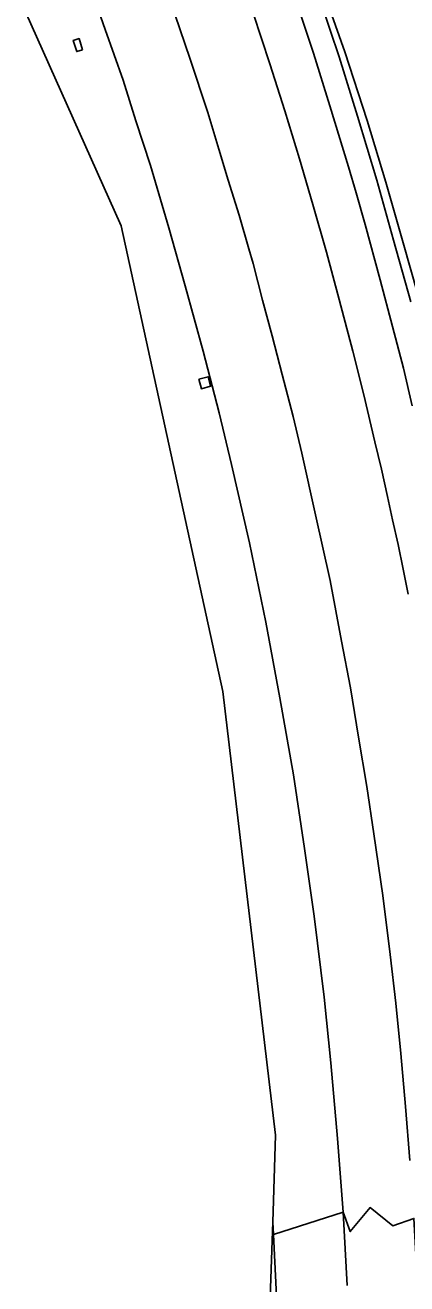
# Model space of a CAD drawing. Extents: x 157445 to 158888, y 383061 to 384688.
# Drawn here: x 157762.3 to 157826.4, y 384144.4 to 384355.9 of the extents above; entities that cross this region are included whole.
import ezdxf

# ---------------------------------------------------------------- set-up
doc = ezdxf.new("R2010")
doc.units = 0
for name, color, linetype in [('IMGEO_Berm_groen', 7, 'Continuous'), ('IMGEO_Grasland_overig', 7, 'Continuous'), ('IMGEO_Rijbaan_autosnelweg', 7, 'Continuous'), ('IMGEO_Rijbaan_autoweg', 7, 'Continuous'), ('IMGEO_Terreindeel_gesloten', 7, 'Continuous')]:
    doc.layers.add(name, color=color, linetype=linetype)

msp = doc.modelspace()

# ---------------------------------------------------------------- linework, layer by layer
at = {"layer": 'IMGEO_Berm_groen'}
for points in [[(157762.31, 384358.28), (157778.45, 384322.19), (157795.51, 384243.92), (157804.4, 384169.37), (157803.9, 384154.77), (157804.04, 384152.71), (157815.73, 384156.44), (157814.77, 384168.82), (157813.68, 384181.54), (157812.55, 384192.55), (157810.87, 384206.21), (157809.26, 384217.55), (157807.42, 384229.95), (157805.13, 384242.88), (157802.74, 384255.6), (157800, 384268.93), (157797.01, 384282.07), (157794.89, 384290.78), (157792.2, 384301.13), (157789.19, 384312.1), (157786.48, 384321.87), (157783.36, 384332.3), (157780.93, 384339.83), (157778.76, 384346.66), (157775.77, 384355.17), (157773.07, 384362.91)], [(157807.81, 384360.08), (157810.76, 384351.18), (157813.51, 384342.37), (157816.66, 384332.12), (157817.94, 384327.74), (157819.44, 384322.39), (157821.99, 384313.11), (157824.03, 384305.29), (157825.89, 384298.24), (157827.32, 384291.94)], [(157826.65, 384260.28), (157825.83, 384264.5), (157824.97, 384268.61), (157824.03, 384272.78), (157823.17, 384276.71), (157822.18, 384281.27), (157821.09, 384285.87), (157819.2, 384293.81), (157817.39, 384301.11), (157815.07, 384309.83), (157812.97, 384317.76), (157810.66, 384325.74), (157808.41, 384333.43), (157805.95, 384341.48), (157803.42, 384349.38), (157800.64, 384357.91)], [(157827.09, 384309.41), (157824.19, 384319.79), (157821.39, 384329.83), (157818.14, 384340.63), (157815.05, 384350.58), (157812.03, 384359.56)], [(157787.54, 384357.58), (157789.98, 384350.34), (157793.01, 384341.21), (157794.84, 384335.06), (157796.44, 384329.86), (157798.29, 384324), (157799.91, 384318.34), (157800.61, 384315.84), (157802.2, 384309.7), (157803.82, 384303.7), (157805.52, 384297.21), (157807.37, 384290.13), (157808.79, 384283.97), (157811.12, 384273.6), (157813.54, 384262.58), (157815.48, 384252.39), (157816.99, 384244.53), (157818.32, 384236.24), (157819.71, 384227.98), (157820.89, 384220.01), (157822.4, 384209.68), (157823.66, 384199.74), (157824.6, 384191.54), (157825.42, 384183.1), (157826.24, 384174.21), (157826.96, 384165.13)], [(157816.42, 384144.12), (157815.73, 384156.44), (157804.04, 384152.71), (157804.6, 384141.15)]]:
    msp.add_lwpolyline(points, dxfattribs=at)
for points in [[(157771.94, 384351.76), (157770.97, 384351.46), (157770.38, 384353.34), (157771.36, 384353.64)], [(157791.49, 384296.42), (157793.04, 384296.83), (157793.47, 384295.22), (157791.92, 384294.81)]]:
    msp.add_lwpolyline(points, close=True, dxfattribs=at)
at = {"layer": 'IMGEO_Grasland_overig'}
for points in [[(157812.88, 384360.3), (157816, 384351.41), (157819.79, 384339.89), (157822.93, 384329.53), (157825.82, 384319.32), (157828.27, 384310.64)], [(157828.27, 384310.64), (157825.82, 384319.32), (157822.93, 384329.53), (157819.79, 384339.89), (157816, 384351.41), (157812.88, 384360.3)], [(157812.03, 384359.56), (157815.05, 384350.58), (157818.14, 384340.63), (157821.39, 384329.83), (157824.19, 384319.79), (157827.09, 384309.41)]]:
    msp.add_lwpolyline(points, dxfattribs=at)
at = {"layer": 'IMGEO_Rijbaan_autosnelweg'}
for points in [[(157773.07, 384362.91), (157775.77, 384355.17), (157778.76, 384346.66), (157780.93, 384339.83), (157783.36, 384332.3), (157786.48, 384321.87), (157789.19, 384312.1), (157792.2, 384301.13), (157794.89, 384290.78), (157797.01, 384282.07), (157800, 384268.93), (157802.74, 384255.6), (157805.13, 384242.88), (157807.42, 384229.95), (157809.26, 384217.55), (157810.87, 384206.21), (157812.55, 384192.55), (157813.68, 384181.54), (157814.77, 384168.82), (157815.73, 384156.44), (157816.94, 384153.19), (157820.28, 384157.22), (157824.09, 384154.14), (157827.62, 384155.41)], [(157826.96, 384165.13), (157826.24, 384174.21), (157825.42, 384183.1), (157824.6, 384191.54), (157823.66, 384199.74), (157822.4, 384209.68), (157820.89, 384220.01), (157819.71, 384227.98), (157818.32, 384236.24), (157816.99, 384244.53), (157815.48, 384252.39), (157813.54, 384262.58), (157811.12, 384273.6), (157808.79, 384283.97), (157807.37, 384290.13), (157805.52, 384297.21), (157803.82, 384303.7), (157802.2, 384309.7), (157800.61, 384315.84), (157799.91, 384318.34), (157798.29, 384324), (157796.44, 384329.86), (157794.84, 384335.06), (157793.01, 384341.21), (157789.98, 384350.34), (157787.54, 384357.58)], [(157828.61, 384136.35), (157828.2, 384145.36), (157827.62, 384155.41), (157824.09, 384154.14), (157820.28, 384157.22), (157816.94, 384153.19), (157815.73, 384156.44), (157816.42, 384144.12)], [(157804.6, 384141.15), (157804.04, 384152.71), (157803.85, 384153.28), (157801.54, 384086.27)]]:
    msp.add_lwpolyline(points, dxfattribs=at)
msp.add_lwpolyline([(157803.9, 384154.77), (157803.85, 384153.28), (157804.04, 384152.71)], close=True, dxfattribs=at)
at = {"layer": 'IMGEO_Rijbaan_autoweg'}
for points in [[(157827.32, 384291.94), (157825.89, 384298.24), (157824.03, 384305.29), (157821.99, 384313.11), (157819.44, 384322.39), (157817.94, 384327.74), (157816.66, 384332.12), (157813.51, 384342.37), (157810.76, 384351.18), (157807.81, 384360.08)], [(157800.64, 384357.91), (157803.42, 384349.38), (157805.95, 384341.48), (157808.41, 384333.43), (157810.66, 384325.74), (157812.97, 384317.76), (157815.07, 384309.83), (157817.39, 384301.11), (157819.2, 384293.81), (157821.09, 384285.87), (157822.18, 384281.27), (157823.17, 384276.71), (157824.03, 384272.78), (157824.97, 384268.61), (157825.83, 384264.5), (157826.65, 384260.28)]]:
    msp.add_lwpolyline(points, dxfattribs=at)
at = {"layer": 'IMGEO_Terreindeel_gesloten'}
for points in [[(157771.94, 384351.76), (157771.36, 384353.64), (157770.38, 384353.34), (157770.97, 384351.46)], [(157791.49, 384296.42), (157791.92, 384294.81), (157793.47, 384295.22), (157793.04, 384296.83)]]:
    msp.add_lwpolyline(points, close=True, dxfattribs=at)

doc.saveas('drawing.dxf')
